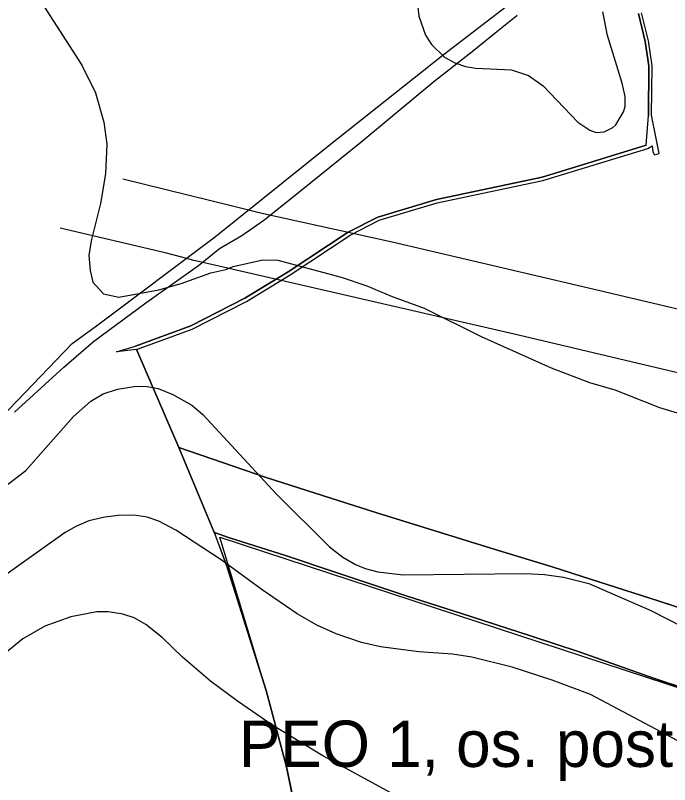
# Model space of a CAD drawing. Extents: x -662620 to -656370, y -1067090 to -1062990.
# Drawn here: x -659086.6 to -658733.8, y -1063778.6 to -1063363.6 of the extents above; entities that cross this region are included whole.
import ezdxf

# ---------------------------------------------------------------- set-up
doc = ezdxf.new("R2010")
doc.units = 0
for name, color, linetype in [('HRANICE_KATASTRÁLNÍHO_ÚZEMÍ', 7, 'Continuous'), ('OBVOD_PÚ', 7, 'Continuous'), ('Ochr__pás__vod__zdroje_II__stupně', 7, 'Continuous'), ('Organizacni_opatreni_ochranne_zatravnení__protierozni_rozmistovani_plodin__osevni_postup__stridani_plodin', 7, 'Continuous'), ('ORNÁ_PŮDA_-_STÁVAJÍCÍ', 7, 'Continuous'), ('OSTATNÍ_PLOCHA_-_STÁVAJÍCÍ', 7, 'Continuous'), ('PLYNOVOD_-_VTL', 7, 'Continuous'), ('SDELOVACÍ_VEDENÍ_-_PODZEMNÍ', 7, 'Continuous'), ('VRSTEVNICE_ZDŮRAZNĚNÁ', 7, 'Continuous'), ('VRSTEVNICE_ZÁKLADNÍ', 7, 'Continuous')]:
    doc.layers.add(name, color=color, linetype=linetype)

msp = doc.modelspace()

# ---------------------------------------------------------------- linework, layer by layer
at = {"layer": 'HRANICE_KATASTRÁLNÍHO_ÚZEMÍ'}
for points in [[(-659021.23, -1063543.88), (-658991.22, -1063532.93), (-658961.94, -1063517.89), (-658938.43, -1063503.56), (-658906.09, -1063482.13), (-658890.35, -1063474.15), (-658859.11, -1063464.8), (-658802.14, -1063452.73), (-658745.59, -1063435.45), (-658743.16, -1063433.99), (-658742.94, -1063437.21), (-658742.05, -1063438.85), (-658739.42, -1063438.07), (-658743.5, -1063417.54), (-658743.16, -1063390.78), (-658745.12, -1063377.38), (-658748.89, -1063362.3)], [(-659021.25, -1063543.89), (-659021.23, -1063543.88)], [(-659021.23, -1063543.87), (-659021.23, -1063543.88)], [(-659021.23, -1063543.88), (-659020.58, -1063545.44), (-658998.48, -1063596.73), (-658979.52, -1063642.04), (-658972.44, -1063661.3), (-658951.36, -1063727.76), (-658940.46, -1063768.97), (-658918.85, -1063871.97)]]:
    msp.add_lwpolyline(points, dxfattribs=at)
at = {"layer": 'OBVOD_PÚ'}
for points in [[(-658750.68, -1063362.55), (-658746.91, -1063377.75)], [(-658746.91, -1063377.75), (-658744.95, -1063390.92)], [(-658744.95, -1063390.92), (-658745.27, -1063417.57)], [(-658746.37, -1063433.67), (-658745.27, -1063417.57)], [(-658746.37, -1063433.67), (-658787.29, -1063446.24)], [(-658787.29, -1063446.24), (-658802.58, -1063450.88)], [(-658802.58, -1063450.88), (-658859.57, -1063462.98)], [(-658859.57, -1063462.98), (-658891.11, -1063472.43)], [(-658891.11, -1063472.43), (-658907.09, -1063480.54)], [(-658907.09, -1063480.54), (-658939.49, -1063501.92)], [(-658939.49, -1063501.92), (-658962.91, -1063516.18)], [(-658962.91, -1063516.18), (-658991.96, -1063531.16)], [(-658991.96, -1063531.16), (-659021.89, -1063542.1)], [(-659032.04, -1063545.12), (-659021.89, -1063542.1)], [(-659021.23, -1063543.87), (-659032.04, -1063545.12)], [(-659021.23, -1063543.87), (-659020.58, -1063545.44)], [(-659020.58, -1063545.44), (-658998.48, -1063596.73)], [(-658998.48, -1063596.73), (-658979.52, -1063642.04)], [(-658979.52, -1063642.04), (-658972.44, -1063661.3)], [(-658972.44, -1063661.3), (-658951.36, -1063727.76)], [(-658951.36, -1063727.76), (-658940.46, -1063768.97)], [(-658940.46, -1063768.97), (-658918.85, -1063871.97)]]:
    msp.add_lwpolyline(points, dxfattribs=at)
at = {"layer": 'Ochr__pás__vod__zdroje_II__stupně'}
msp.add_lwpolyline([(-659098.75, -1063584.98), (-659056.03, -1063540.57), (-659042.89, -1063531.04), (-658978.66, -1063482.91), (-658917.56, -1063433.83), (-658855.86, -1063384.82), (-658803.45, -1063344.51)], dxfattribs=at)
at = {"layer": 'Organizacni_opatreni_ochranne_zatravnení__protierozni_rozmistovani_plodin__osevni_postup__stridani_plodin'}
msp.add_lwpolyline([(-658480.95, -1063806.62), (-658514.8, -1063868.65), (-658555.67, -1063917.69), (-658618.09, -1063977.88), (-658665, -1064037.5), (-658690.9, -1064056.64), (-658751.09, -1064125), (-658768.93, -1064142.1), (-658806.83, -1064167.68), (-658837.64, -1064159.58), (-658875.51, -1064138.13), (-658903.96, -1064120.41), (-658937.95, -1064093.52), (-658925.19, -1063984.38), (-658918.2, -1063903.2), (-658918.85, -1063871.97), (-658940.46, -1063768.97), (-658951.36, -1063727.76), (-658976.41, -1063645.11), (-658940.71, -1063656.83), (-658655.34, -1063750.52), (-658480.85, -1063803.81)], close=True, dxfattribs=at)
at = {"layer": 'ORNÁ_PŮDA_-_STÁVAJÍCÍ'}
for p, q in [((-658746.91, -1063377.75), (-658750.68, -1063362.55)), ((-658744.95, -1063390.92), (-658746.91, -1063377.75)), ((-658745.27, -1063417.57), (-658744.95, -1063390.92)), ((-658746.37, -1063433.67), (-658745.27, -1063417.57)), ((-658787.29, -1063446.24), (-658746.37, -1063433.67)), ((-658802.58, -1063450.88), (-658787.29, -1063446.24)), ((-658859.57, -1063462.98), (-658802.58, -1063450.88)), ((-658891.11, -1063472.43), (-658859.57, -1063462.98)), ((-658907.09, -1063480.54), (-658891.11, -1063472.43)), ((-658939.49, -1063501.92), (-658907.09, -1063480.54)), ((-658962.91, -1063516.18), (-658939.49, -1063501.92)), ((-658991.96, -1063531.16), (-658962.91, -1063516.18)), ((-659021.89, -1063542.1), (-658991.96, -1063531.16)), ((-659032.04, -1063545.12), (-659021.89, -1063542.1)), ((-659021.23, -1063543.87), (-659032.04, -1063545.12)), ((-659020.58, -1063545.44), (-659021.23, -1063543.87)), ((-658998.51, -1063596.67), (-659020.58, -1063545.44)), ((-658951.32, -1063613), (-658998.51, -1063596.67)), ((-658924.95, -1063621.46), (-658951.32, -1063613)), ((-658891.65, -1063631.97), (-658924.95, -1063621.46)), ((-658860.94, -1063641.48), (-658891.65, -1063631.97)), ((-658972.44, -1063661.3), (-658979.3, -1063642.64)), ((-658979.3, -1063642.64), (-658971.11, -1063645.44)), ((-658830.23, -1063651.03), (-658860.94, -1063641.48)), ((-658971.11, -1063645.44), (-658941.01, -1063655.06)), ((-658797.23, -1063661.19), (-658830.23, -1063651.03)), ((-658941.01, -1063655.06), (-658913.54, -1063664.2)), ((-658951.36, -1063727.76), (-658972.44, -1063661.3)), ((-658913.54, -1063664.2), (-658875.82, -1063676.79)), ((-658776.47, -1063667.82), (-658797.23, -1063661.19)), ((-658739.53, -1063679.61), (-658776.47, -1063667.82)), ((-658875.82, -1063676.79), (-658846.02, -1063686.36)), ((-658718.09, -1063686.66), (-658739.53, -1063679.61)), ((-658846.02, -1063686.36), (-658808.9, -1063698.37)), ((-658808.9, -1063698.37), (-658782.02, -1063707.21)), ((-658782.02, -1063707.21), (-658742.43, -1063721.14)), ((-658742.43, -1063721.14), (-658718.62, -1063729.04)), ((-658940.46, -1063768.97), (-658951.36, -1063727.76)), ((-658918.85, -1063871.97), (-658940.46, -1063768.97))]:
    msp.add_line(p, q, dxfattribs=at)
for points in [[(-658718.09, -1063686.66), (-658739.53, -1063679.61), (-658776.47, -1063667.82), (-658797.23, -1063661.19), (-658830.23, -1063651.03), (-658860.94, -1063641.48), (-658891.65, -1063631.97), (-658924.95, -1063621.46), (-658951.32, -1063613), (-658998.51, -1063596.67), (-659020.58, -1063545.44), (-659021.23, -1063543.87), (-659032.04, -1063545.12), (-659021.89, -1063542.1), (-658991.96, -1063531.16), (-658962.91, -1063516.18), (-658939.49, -1063501.92), (-658907.09, -1063480.54), (-658891.11, -1063472.43), (-658859.57, -1063462.98), (-658802.58, -1063450.88), (-658787.29, -1063446.24), (-658746.37, -1063433.67), (-658745.27, -1063417.57), (-658744.95, -1063390.92), (-658746.91, -1063377.75), (-658750.68, -1063362.55)], [(-658918.85, -1063871.97), (-658940.46, -1063768.97), (-658951.36, -1063727.76), (-658972.44, -1063661.3), (-658979.3, -1063642.64), (-658971.11, -1063645.44), (-658941.01, -1063655.06), (-658913.54, -1063664.2), (-658875.82, -1063676.79), (-658846.02, -1063686.36), (-658808.9, -1063698.37), (-658782.02, -1063707.21), (-658742.43, -1063721.14), (-658718.62, -1063729.04), (-658689.39, -1063739.18), (-658662.62, -1063747.78), (-658633.91, -1063756.85), (-658610.45, -1063764.49), (-658585.22, -1063772.53), (-658565.85, -1063777.96), (-658537.97, -1063786.41)]]:
    msp.add_lwpolyline(points, dxfattribs=at)
at = {"layer": 'OSTATNÍ_PLOCHA_-_STÁVAJÍCÍ'}
for p, q in [((-658998.51, -1063596.67), (-658951.32, -1063613)), ((-658998.48, -1063596.73), (-658998.51, -1063596.67)), ((-658998.51, -1063596.67), (-658951.32, -1063613)), ((-658998.48, -1063596.73), (-658998.51, -1063596.67)), ((-658979.52, -1063642.04), (-658998.48, -1063596.73)), ((-658979.52, -1063642.04), (-658998.48, -1063596.73)), ((-658951.32, -1063613), (-658924.95, -1063621.46)), ((-658951.32, -1063613), (-658924.95, -1063621.46)), ((-658924.95, -1063621.46), (-658891.65, -1063631.97)), ((-658924.95, -1063621.46), (-658891.65, -1063631.97)), ((-658891.65, -1063631.97), (-658860.94, -1063641.48)), ((-658891.65, -1063631.97), (-658860.94, -1063641.48)), ((-658979.3, -1063642.64), (-658979.52, -1063642.04)), ((-658979.3, -1063642.64), (-658979.52, -1063642.04)), ((-658971.11, -1063645.44), (-658979.3, -1063642.64)), ((-658971.11, -1063645.44), (-658979.3, -1063642.64)), ((-658860.94, -1063641.48), (-658830.23, -1063651.03)), ((-658860.94, -1063641.48), (-658830.23, -1063651.03)), ((-658941.01, -1063655.06), (-658971.11, -1063645.44)), ((-658941.01, -1063655.06), (-658971.11, -1063645.44)), ((-658830.23, -1063651.03), (-658797.23, -1063661.19)), ((-658830.23, -1063651.03), (-658797.23, -1063661.19)), ((-658913.54, -1063664.2), (-658941.01, -1063655.06)), ((-658913.54, -1063664.2), (-658941.01, -1063655.06)), ((-658875.82, -1063676.79), (-658913.54, -1063664.2)), ((-658875.82, -1063676.79), (-658913.54, -1063664.2)), ((-658797.23, -1063661.19), (-658776.47, -1063667.82)), ((-658797.23, -1063661.19), (-658776.47, -1063667.82)), ((-658776.47, -1063667.82), (-658739.53, -1063679.61)), ((-658776.47, -1063667.82), (-658739.53, -1063679.61)), ((-658846.02, -1063686.36), (-658875.82, -1063676.79)), ((-658846.02, -1063686.36), (-658875.82, -1063676.79)), ((-658739.53, -1063679.61), (-658718.09, -1063686.66)), ((-658739.53, -1063679.61), (-658718.09, -1063686.66)), ((-658808.9, -1063698.37), (-658846.02, -1063686.36)), ((-658808.9, -1063698.37), (-658846.02, -1063686.36)), ((-658782.02, -1063707.21), (-658808.9, -1063698.37)), ((-658782.02, -1063707.21), (-658808.9, -1063698.37)), ((-658742.43, -1063721.14), (-658782.02, -1063707.21)), ((-658742.43, -1063721.14), (-658782.02, -1063707.21)), ((-658718.62, -1063729.04), (-658742.43, -1063721.14)), ((-658718.62, -1063729.04), (-658742.43, -1063721.14))]:
    msp.add_line(p, q, dxfattribs=at)
msp.add_lwpolyline([(-658718.62, -1063729.04), (-658742.43, -1063721.14), (-658782.02, -1063707.21), (-658808.9, -1063698.37), (-658846.02, -1063686.36), (-658875.82, -1063676.79), (-658913.54, -1063664.2), (-658941.01, -1063655.06), (-658971.11, -1063645.44), (-658979.3, -1063642.64), (-658979.52, -1063642.04), (-658998.48, -1063596.73), (-658998.51, -1063596.67), (-658951.32, -1063613), (-658924.95, -1063621.46), (-658891.65, -1063631.97), (-658860.94, -1063641.48), (-658830.23, -1063651.03), (-658797.23, -1063661.19), (-658776.47, -1063667.82), (-658739.53, -1063679.61), (-658718.09, -1063686.66)], dxfattribs=at)
msp.add_lwpolyline([(-658718.62, -1063729.04), (-658742.43, -1063721.14), (-658782.02, -1063707.21), (-658808.9, -1063698.37), (-658846.02, -1063686.36), (-658875.82, -1063676.79), (-658913.54, -1063664.2), (-658941.01, -1063655.06), (-658971.11, -1063645.44), (-658979.3, -1063642.64), (-658979.52, -1063642.04), (-658998.48, -1063596.73), (-658998.51, -1063596.67), (-658951.32, -1063613), (-658924.95, -1063621.46), (-658891.65, -1063631.97), (-658860.94, -1063641.48), (-658830.23, -1063651.03), (-658797.23, -1063661.19), (-658776.47, -1063667.82), (-658739.53, -1063679.61), (-658718.09, -1063686.66)], dxfattribs=at)
at = {"layer": 'PLYNOVOD_-_VTL'}
for points in [[(-659028.58, -1063451.75), (-658969.47, -1063466.4), (-658957.94, -1063469.25)], [(-658957.94, -1063469.25), (-658952.86, -1063470.51)], [(-658952.86, -1063470.51), (-658883.5, -1063485.74), (-658783.73, -1063509.16), (-658692.26, -1063530.7), (-658599.36, -1063552.52), (-658495.44, -1063576.76), (-658397.85, -1063599.83), (-658384.53, -1063598.04), (-658378.43, -1063599.22), (-658313.11, -1063611.87), (-658251.32, -1063624.4), (-658179.76, -1063638.63), (-658091.94, -1063657.96), (-658010.08, -1063673.42), (-657906.25, -1063696.46), (-657802.25, -1063718.07), (-657764.49, -1063726.01)], [(-658996.8, -1063494.14), (-659005.89, -1063491.71), (-659062.4, -1063478.34)], [(-658990.45, -1063495.83), (-658996.8, -1063494.14)], [(-658412.26, -1063630.76), (-658421.39, -1063629.59), (-658495.62, -1063612.72), (-658572.74, -1063594.47), (-658650.24, -1063575.67), (-658730.93, -1063556.04), (-658815.27, -1063536.14), (-658904.94, -1063515.47), (-658987.92, -1063496.41), (-658990.45, -1063495.83)]]:
    msp.add_lwpolyline(points, dxfattribs=at)
at = {"layer": 'SDELOVACÍ_VEDENÍ_-_PODZEMNÍ'}
for points in [[(-659087.1, -1063577.61), (-659060.48, -1063553.32), (-659044.49, -1063539.58), (-659016.21, -1063518.75), (-658987.78, -1063498.47), (-658976.47, -1063489.45), (-658964.57, -1063482.33), (-658952.6, -1063474.15), (-658938.51, -1063462.79), (-658900.28, -1063431.97), (-658860.95, -1063399.35), (-658839.42, -1063382.32), (-658827.06, -1063372.36), (-658816.23, -1063363.71)], [(-659087.1, -1063577.61), (-659060.48, -1063553.32), (-659044.49, -1063539.58), (-659016.21, -1063518.75), (-658987.78, -1063498.47), (-658976.47, -1063489.45), (-658964.57, -1063482.33), (-658952.6, -1063474.15), (-658938.51, -1063462.79), (-658900.28, -1063431.97), (-658860.95, -1063399.35), (-658839.42, -1063382.32), (-658827.06, -1063372.36), (-658816.23, -1063363.71)], [(-659087.1, -1063577.61), (-659060.48, -1063553.32), (-659044.49, -1063539.58), (-659016.21, -1063518.75), (-658987.78, -1063498.47), (-658976.47, -1063489.45), (-658964.57, -1063482.33), (-658952.6, -1063474.15), (-658938.51, -1063462.79), (-658900.28, -1063431.97), (-658860.95, -1063399.35), (-658839.42, -1063382.32), (-658827.06, -1063372.36), (-658816.23, -1063363.71)], [(-659087.1, -1063577.61), (-659060.48, -1063553.32), (-659044.49, -1063539.58), (-659016.21, -1063518.75), (-658987.78, -1063498.47), (-658976.47, -1063489.45), (-658964.57, -1063482.33), (-658952.6, -1063474.15), (-658938.51, -1063462.79), (-658900.28, -1063431.97), (-658860.95, -1063399.35), (-658839.42, -1063382.32), (-658827.06, -1063372.36), (-658816.23, -1063363.71)], [(-659087.1, -1063577.61), (-659060.48, -1063553.32), (-659044.49, -1063539.58), (-659016.21, -1063518.75), (-658987.78, -1063498.47), (-658976.47, -1063489.45), (-658964.57, -1063482.33), (-658952.6, -1063474.15), (-658938.51, -1063462.79), (-658900.28, -1063431.97), (-658860.95, -1063399.35), (-658839.42, -1063382.32), (-658827.06, -1063372.36), (-658816.23, -1063363.71)], [(-659087.1, -1063577.61), (-659060.48, -1063553.32), (-659044.49, -1063539.58), (-659016.21, -1063518.75), (-658987.78, -1063498.47), (-658976.47, -1063489.45), (-658964.57, -1063482.33), (-658952.6, -1063474.15), (-658938.51, -1063462.79), (-658900.28, -1063431.97), (-658860.95, -1063399.35), (-658839.42, -1063382.32), (-658827.06, -1063372.36), (-658816.23, -1063363.71)], [(-659087.1, -1063577.61), (-659060.48, -1063553.32), (-659044.49, -1063539.58), (-659016.21, -1063518.75), (-658987.78, -1063498.47), (-658976.47, -1063489.45), (-658964.57, -1063482.33), (-658952.6, -1063474.15), (-658938.51, -1063462.79), (-658900.28, -1063431.97), (-658860.95, -1063399.35), (-658839.42, -1063382.32), (-658827.06, -1063372.36), (-658816.23, -1063363.71)], [(-659087.1, -1063577.61), (-659060.48, -1063553.32), (-659044.49, -1063539.58), (-659016.21, -1063518.75), (-658987.78, -1063498.47), (-658976.47, -1063489.45), (-658964.57, -1063482.33), (-658952.6, -1063474.15), (-658938.51, -1063462.79), (-658900.28, -1063431.97), (-658860.95, -1063399.35), (-658839.42, -1063382.32), (-658827.06, -1063372.36), (-658816.23, -1063363.71)], [(-659087.1, -1063577.61), (-659060.48, -1063553.32), (-659044.49, -1063539.58), (-659016.21, -1063518.75), (-658987.78, -1063498.47), (-658976.47, -1063489.45), (-658964.57, -1063482.33), (-658952.6, -1063474.15), (-658938.51, -1063462.79), (-658900.28, -1063431.97), (-658860.95, -1063399.35), (-658839.42, -1063382.32), (-658827.06, -1063372.36), (-658816.23, -1063363.71)], [(-659087.1, -1063577.61), (-659060.48, -1063553.32), (-659044.49, -1063539.58), (-659016.21, -1063518.75), (-658987.78, -1063498.47), (-658976.47, -1063489.45), (-658964.57, -1063482.33), (-658952.6, -1063474.15), (-658938.51, -1063462.79), (-658900.28, -1063431.97), (-658860.95, -1063399.35), (-658839.42, -1063382.32), (-658827.06, -1063372.36), (-658816.23, -1063363.71)], [(-659087.1, -1063577.61), (-659060.48, -1063553.32), (-659044.49, -1063539.58), (-659016.21, -1063518.75), (-658987.78, -1063498.47), (-658976.47, -1063489.45), (-658964.57, -1063482.33), (-658952.6, -1063474.15), (-658938.51, -1063462.79), (-658900.28, -1063431.97), (-658860.95, -1063399.35), (-658839.42, -1063382.32), (-658827.06, -1063372.36), (-658816.23, -1063363.71)], [(-659087.1, -1063577.61), (-659060.48, -1063553.32), (-659044.49, -1063539.58), (-659016.21, -1063518.75), (-658987.78, -1063498.47), (-658976.47, -1063489.45), (-658964.57, -1063482.33), (-658952.6, -1063474.15), (-658938.51, -1063462.79), (-658900.28, -1063431.97), (-658860.95, -1063399.35), (-658839.42, -1063382.32), (-658827.06, -1063372.36), (-658816.23, -1063363.71)], [(-658816.23, -1063363.71), (-658816.03, -1063363.54)], [(-658816.23, -1063363.71), (-658816.03, -1063363.54)], [(-658816.23, -1063363.71), (-658816.03, -1063363.54)], [(-658816.23, -1063363.71), (-658816.03, -1063363.54)], [(-658816.23, -1063363.71), (-658816.03, -1063363.54)], [(-658816.23, -1063363.71), (-658816.03, -1063363.54)], [(-658816.23, -1063363.71), (-658816.03, -1063363.54)], [(-658816.23, -1063363.71), (-658816.03, -1063363.54)]]:
    msp.add_lwpolyline(points, dxfattribs=at)
at = {"layer": 'VRSTEVNICE_ZDŮRAZNĚNÁ'}
msp.add_lwpolyline([(-659074.51, -1063353.4), (-659050.78, -1063390.57), (-659043.35, -1063405.43), (-659038.92, -1063421.15), (-659037.35, -1063433.16), (-659038.06, -1063449.17), (-659040.63, -1063465.18), (-659045.78, -1063485.19), (-659047.07, -1063493.19), (-659046.35, -1063501.2), (-659044.78, -1063507.48), (-659039.06, -1063513.92), (-659030.77, -1063515.63), (-659009.19, -1063511.63), (-658997.18, -1063508.2), (-658981.17, -1063502.48), (-658973.17, -1063500.77), (-658969.17, -1063499.05), (-658953.16, -1063495.48), (-658945.15, -1063495.76), (-658910.85, -1063504.77), (-658897.13, -1063509.48), (-658883.41, -1063515.35), (-658866.26, -1063521.49), (-658835.38, -1063536.93), (-658797.65, -1063553.79), (-658777.07, -1063561.66), (-658763.35, -1063565.66), (-658739.33, -1063575.23), (-658718.46, -1063581.52)], dxfattribs=at)
at = {"layer": 'VRSTEVNICE_ZÁKLADNÍ'}
for points in [[(-658870.11, -1063353.97), (-658869.11, -1063363.98), (-658865.4, -1063374.27), (-658862.25, -1063379.42), (-658855.25, -1063386.13), (-658849.68, -1063389.28), (-658843.96, -1063391.14)], [(-658870.11, -1063353.97), (-658869.11, -1063363.98), (-658865.4, -1063374.27), (-658862.25, -1063379.42), (-658855.25, -1063386.13), (-658849.68, -1063389.28), (-658843.96, -1063391.14)], [(-658843.96, -1063391.14), (-658838.24, -1063392.14), (-658819.09, -1063392.99), (-658809.94, -1063396), (-658801.94, -1063401.71), (-658783.35, -1063421.15), (-658776.92, -1063425.58), (-658773.35, -1063426.73), (-658769.06, -1063426.44), (-658764.35, -1063424.15), (-658762.77, -1063422.58), (-658758.63, -1063415.72), (-658757.77, -1063412.86), (-658757.77, -1063407.43), (-658759.34, -1063400.28), (-658767.35, -1063374.56), (-658769.78, -1063361.69)], [(-658843.96, -1063391.14), (-658838.24, -1063392.14), (-658819.09, -1063392.99), (-658809.94, -1063396), (-658801.94, -1063401.71), (-658783.35, -1063421.15), (-658776.92, -1063425.58), (-658773.35, -1063426.73), (-658769.06, -1063426.44), (-658764.35, -1063424.15), (-658762.77, -1063422.58), (-658758.63, -1063415.72), (-658757.77, -1063412.86), (-658757.77, -1063407.43), (-658759.34, -1063400.28), (-658767.35, -1063374.56), (-658769.78, -1063361.69)], [(-659100.38, -1063623.83), (-659080.94, -1063609.11), (-659055.21, -1063579.95), (-659045.92, -1063571.66), (-659039.21, -1063567.8), (-659031.49, -1063565.23), (-659021.48, -1063563.66), (-659015.48, -1063563.8), (-659009.62, -1063564.94), (-659001.76, -1063568.09), (-658991.47, -1063573.95), (-658985.46, -1063578.95), (-658945.87, -1063621.83), (-658917.14, -1063650.27)], [(-659100.38, -1063623.83), (-659080.94, -1063609.11), (-659055.21, -1063579.95), (-659045.92, -1063571.66), (-659039.21, -1063567.8), (-659031.49, -1063565.23), (-659021.48, -1063563.66), (-659015.48, -1063563.8), (-659009.62, -1063564.94), (-659001.76, -1063568.09), (-658991.47, -1063573.95), (-658985.46, -1063578.95), (-658945.87, -1063621.83), (-658917.14, -1063650.27)], [(-658652.43, -1063785.35), (-658684.45, -1063775.63), (-658695.88, -1063771.05), (-658726.75, -1063756.47), (-658776.5, -1063730.03), (-658797.08, -1063722.17), (-658818.8, -1063715.31), (-658840.53, -1063709.88), (-658850.82, -1063708.16), (-658869.11, -1063707.02), (-658889.7, -1063704.3), (-658899.99, -1063702.02), (-658913.71, -1063697.3), (-658924, -1063692.58), (-658934.58, -1063686.44), (-658953.45, -1063673.57), (-658975.6, -1063657.28), (-659000.04, -1063641.41), (-659009.33, -1063636.41), (-659015.48, -1063634.27), (-659022.62, -1063633.26), (-659031.2, -1063633.41), (-659038.35, -1063634.27), (-659046.92, -1063636.27)], [(-658652.43, -1063785.35), (-658684.45, -1063775.63), (-658695.88, -1063771.05), (-658726.75, -1063756.47), (-658776.5, -1063730.03), (-658797.08, -1063722.17), (-658818.8, -1063715.31), (-658840.53, -1063709.88), (-658850.82, -1063708.16), (-658869.11, -1063707.02), (-658889.7, -1063704.3), (-658899.99, -1063702.02), (-658913.71, -1063697.3), (-658924, -1063692.58), (-658934.58, -1063686.44), (-658953.45, -1063673.57), (-658975.6, -1063657.28), (-659000.04, -1063641.41), (-659009.33, -1063636.41), (-659015.48, -1063634.27), (-659022.62, -1063633.26), (-659031.2, -1063633.41), (-659038.35, -1063634.27), (-659046.92, -1063636.27)], [(-659046.92, -1063636.27), (-659054.07, -1063639.27), (-659059.79, -1063642.56), (-659099.24, -1063670.57)], [(-659046.92, -1063636.27), (-659054.07, -1063639.27), (-659059.79, -1063642.56), (-659099.24, -1063670.57)], [(-658917.14, -1063650.27), (-658909.99, -1063655.85), (-658903.13, -1063659.85), (-658897.99, -1063661.99), (-658891.13, -1063663.85), (-658877.41, -1063665.42), (-658811.66, -1063664.71), (-658801.36, -1063665.28), (-658791.07, -1063666.71), (-658777.35, -1063670.14), (-658743.91, -1063684.72), (-658726.75, -1063693.44), (-658711.03, -1063698.73), (-658686.73, -1063704.3), (-658671.01, -1063706.3), (-658643.85, -1063706.45), (-658598.11, -1063701.16), (-658539.8, -1063695.73), (-658509.78, -1063691.3)], [(-658917.14, -1063650.27), (-658909.99, -1063655.85), (-658903.13, -1063659.85), (-658897.99, -1063661.99), (-658891.13, -1063663.85), (-658877.41, -1063665.42), (-658811.66, -1063664.71), (-658801.36, -1063665.28), (-658791.07, -1063666.71), (-658777.35, -1063670.14), (-658743.91, -1063684.72), (-658726.75, -1063693.44), (-658711.03, -1063698.73), (-658686.73, -1063704.3), (-658671.01, -1063706.3), (-658643.85, -1063706.45), (-658598.11, -1063701.16), (-658539.8, -1063695.73), (-658509.78, -1063691.3)], [(-658871.97, -1063789.63), (-658920.86, -1063763.05), (-658948.3, -1063746.32), (-658966.88, -1063733.6), (-658981.32, -1063722.74), (-658996.47, -1063709.88), (-659007.47, -1063699.16), (-659016.34, -1063692.3), (-659022.62, -1063688.58), (-659028.63, -1063686.58), (-659036.63, -1063685.44), (-659042.64, -1063685.44), (-659056.64, -1063688.01), (-659070.65, -1063693.15), (-659082.66, -1063700.01), (-659098.67, -1063712.88), (-659122.39, -1063737.75), (-659133.25, -1063748.04), (-659179.28, -1063780.77)], [(-658871.97, -1063789.63), (-658920.86, -1063763.05), (-658948.3, -1063746.32), (-658966.88, -1063733.6), (-658981.32, -1063722.74), (-658996.47, -1063709.88), (-659007.47, -1063699.16), (-659016.34, -1063692.3), (-659022.62, -1063688.58), (-659028.63, -1063686.58), (-659036.63, -1063685.44), (-659042.64, -1063685.44), (-659056.64, -1063688.01), (-659070.65, -1063693.15), (-659082.66, -1063700.01), (-659098.67, -1063712.88), (-659122.39, -1063737.75), (-659133.25, -1063748.04), (-659179.28, -1063780.77)]]:
    msp.add_lwpolyline(points, dxfattribs=at)

# ---------------------------------------------------------------- texts
at = {"layer": 'Organizacni_opatreni_ochranne_zatravnení__protierozni_rozmistovani_plodin__osevni_postup__stridani_plodin'}
msp.add_text('PEO 1, os. postup', height=25, dxfattribs=at).set_placement((-658966.02, -1063769.06))

doc.saveas('drawing.dxf')
